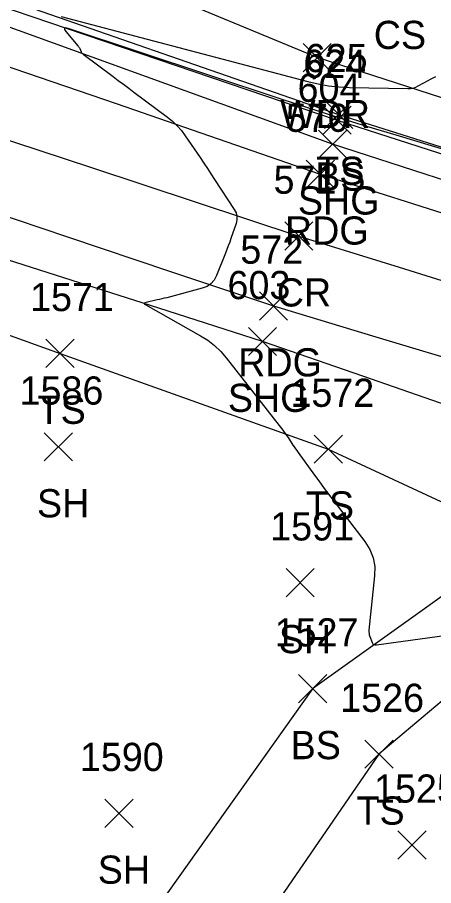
# Model space of a CAD drawing. Extents: x 1592612 to 1596497, y 111838 to 113741.
# Drawn here: x 1592974.4 to 1593003.9, y 113362.1 to 113423.7 of the extents above; entities that cross this region are included whole.
import ezdxf

# ---------------------------------------------------------------- set-up
doc = ezdxf.new("R2010")
doc.units = 0
for name, color, linetype in [('L_A', 7, 'Continuous'), ('L_I', 7, 'Continuous'), ('L_TIC', 7, 'Continuous'), ('LAWA', 7, 'Continuous'), ('LELB', 7, 'Continuous'), ('LSOGCMI', 7, 'Continuous'), ('P_A', 7, 'Continuous'), ('P_I', 7, 'Continuous'), ('P_TIC', 7, 'Continuous'), ('PEU', 7, 'Continuous'), ('PRC', 7, 'Continuous'), ('PSU', 7, 'Continuous')]:
    doc.layers.add(name, color=color, linetype=linetype)

msp = doc.modelspace()

# ---------------------------------------------------------------- linework, layer by layer
at = {"layer": 'L_TIC'}
for points in [[(1592994.657, 113419.841), (1592996.657, 113421.841)], [(1592996.657, 113419.841), (1592994.657, 113421.841)], [(1592996.076, 113415.402), (1592998.076, 113417.402)], [(1592998.076, 113415.402), (1592996.076, 113417.402)], [(1592996.179, 113415.812), (1592998.179, 113417.812)], [(1592998.179, 113415.812), (1592996.179, 113417.812)], [(1592976.398, 113398.854), (1592978.398, 113400.854)], [(1592978.398, 113398.854), (1592976.398, 113400.854)], [(1592976.273, 113392.221), (1592978.273, 113394.221)], [(1592978.273, 113392.221), (1592976.273, 113394.221)], [(1592995.446, 113392.062), (1592997.446, 113394.062)], [(1592997.446, 113392.062), (1592995.446, 113394.062)], [(1592993.446, 113382.579), (1592995.446, 113384.579)], [(1592995.446, 113382.579), (1592993.446, 113384.579)], [(1592994.33, 113375.06), (1592996.33, 113377.06)], [(1592996.33, 113375.06), (1592994.33, 113377.06)], [(1592999.038, 113370.416), (1593001.038, 113372.416)], [(1593001.038, 113370.416), (1592999.038, 113372.416)], [(1592980.589, 113366.222), (1592982.589, 113368.222)], [(1592982.589, 113366.222), (1592980.589, 113368.222)], [(1593001.383, 113363.975), (1593003.383, 113365.975)], [(1593003.383, 113363.975), (1593001.383, 113365.975)]]:
    msp.add_lwpolyline(points, dxfattribs=at)
at = {"layer": 'LAWA'}
msp.add_lwpolyline([(1593169.611, 113375.165), (1593118.398, 113387.407), (1593080.143, 113394.184), (1593050.562, 113403.447), (1593019.72, 113413.06), (1592995.657, 113420.841), (1592970.681, 113431.184), (1592941.873, 113445.585), (1592917.884, 113456.286)], dxfattribs=at)
at = {"layer": 'LELB'}
for points in [[(1592908.46, 113460.258), (1592922.596, 113449.566), (1592933.267, 113441.549), (1592945.1, 113436.529), (1592970.28, 113425.515), (1592997.076, 113416.402), (1593023.641, 113407.833), (1593049.418, 113399.686), (1593079.204, 113391.835), (1593097.266, 113387.672), (1593130.658, 113380.878), (1593168.554, 113372.43)], [(1592945.373, 113437.303), (1592970.416, 113426.096), (1592997.179, 113416.812), (1593023.772, 113408.406), (1593049.589, 113400.837), (1593079.367, 113392.638), (1593097.503, 113388.59), (1593131.295, 113382.361), (1593169.279, 113374.833)], [(1593022.223, 113298.621), (1592996.05, 113319.251), (1592973.737, 113329.884), (1592951.567, 113338.734), (1592939.58, 113363.449), (1592930.763, 113371.375), (1592929.879, 113381.446), (1592924.735, 113386.602), (1592927.418, 113411.322), (1592932.961, 113414.131), (1592945.073, 113412.416), (1592963.598, 113404.825), (1592977.398, 113399.854), (1592996.446, 113393.062), (1593007.402, 113387.97)], [(1593038.151, 113384.278), (1593011.98, 113387.959), (1592995.33, 113376.06), (1592980.31, 113354.964), (1592972.203, 113338.996)], [(1593157.216, 113351.758), (1593128.266, 113360.771), (1593100.017, 113367.909), (1593070.216, 113374.835), (1593038.268, 113383.437), (1593013.967, 113383.154), (1593000.038, 113371.416), (1592985.819, 113350.727), (1592975.861, 113332.672)]]:
    msp.add_lwpolyline(points, dxfattribs=at)
at = {"layer": 'LSOGCMI'}
for points in [[(1592977.49, 113423.762), (1592994.983, 113419.143), (1592995.717, 113418.973), (1592996.456, 113418.846), (1592997.202, 113418.764), (1592997.954, 113418.727), (1593002.083, 113418.641), (1593002.281, 113418.65), (1593002.472, 113418.685), (1593002.656, 113418.745), (1593002.834, 113418.831), (1593003.534, 113419.227), (1593003.709, 113419.324), (1593003.887, 113419.417), (1593004.068, 113419.506)], [(1593012.784, 113411.866), (1593001.256, 113415.328), (1592999.19, 113415.956), (1592997.127, 113416.599), (1592995.07, 113417.256), (1592993.016, 113417.927), (1592977.968, 113422.905), (1592977.788, 113422.947), (1592977.704, 113422.926), (1592977.715, 113422.839), (1592977.821, 113422.688), (1592978.672, 113421.675), (1592978.707, 113421.629), (1592978.74, 113421.581), (1592978.769, 113421.53), (1592978.794, 113421.478), (1592978.888, 113421.263), (1592978.915, 113421.212), (1592978.947, 113421.165), (1592978.985, 113421.123), (1592979.029, 113421.086), (1592981.162, 113419.503), (1592981.533, 113419.228), (1592981.904, 113418.952), (1592982.274, 113418.676), (1592982.645, 113418.399), (1592985.023, 113416.62), (1592985.382, 113416.328), (1592985.713, 113416.009), (1592986.016, 113415.663), (1592986.292, 113415.291), (1592987.336, 113413.75), (1592987.597, 113413.364), (1592987.856, 113412.977), (1592988.113, 113412.589), (1592988.369, 113412.2), (1592989.771, 113410.06), (1592989.894, 113409.822), (1592989.956, 113409.577), (1592989.957, 113409.324), (1592989.897, 113409.063), (1592989.534, 113408.005), (1592989.442, 113407.741), (1592989.346, 113407.478), (1592989.247, 113407.217), (1592989.145, 113406.956), (1592988.509, 113405.373), (1592988.34, 113405.055), (1592988.115, 113404.799), (1592987.835, 113404.608), (1592987.498, 113404.479), (1592984.97, 113403.808), (1592984.8, 113403.764), (1592984.631, 113403.722), (1592984.46, 113403.682), (1592984.29, 113403.644), (1592983.512, 113403.476), (1592983.417, 113403.445), (1592983.381, 113403.405), (1592983.404, 113403.356), (1592983.485, 113403.298), (1592987.37, 113401.111), (1592987.888, 113400.786), (1592988.366, 113400.414), (1592988.804, 113399.997), (1592989.203, 113399.534), (1592993.215, 113394.395), (1592993.312, 113394.268), (1592993.406, 113394.14), (1592993.497, 113394.01), (1592993.585, 113393.879), (1592993.933, 113393.347), (1592994.021, 113393.215), (1592994.111, 113393.084), (1592994.202, 113392.954), (1592994.294, 113392.824), (1592995.469, 113391.208), (1592995.697, 113390.897), (1592995.927, 113390.586), (1592996.159, 113390.278), (1592996.392, 113389.97), (1592999.041, 113386.502), (1592999.395, 113385.942), (1592999.628, 113385.349), (1592999.739, 113384.721), (1592999.73, 113384.059), (1592999.333, 113380.212), (1592999.328, 113380.1), (1592999.336, 113379.989), (1592999.357, 113379.88), (1592999.39, 113379.773), (1592999.552, 113379.348), (1592999.602, 113379.257), (1592999.669, 113379.196), (1592999.755, 113379.166), (1592999.858, 113379.167), (1593004.858, 113379.866)]]:
    msp.add_lwpolyline(points, dxfattribs=at)
at = {"layer": 'P_TIC'}
for points in [[(1592995.75, 113413.705), (1592997.75, 113415.705)], [(1592997.75, 113413.705), (1592995.75, 113415.705)], [(1592994.877, 113411.574), (1592996.877, 113413.574)], [(1592996.877, 113411.574), (1592994.877, 113413.574)], [(1592993.352, 113407.182), (1592995.352, 113409.182)], [(1592995.352, 113407.182), (1592993.352, 113409.182)], [(1592991.559, 113402.22), (1592993.559, 113404.22)], [(1592993.559, 113402.22), (1592991.559, 113404.22)], [(1592990.777, 113399.703), (1592992.777, 113401.703)], [(1592992.777, 113399.703), (1592990.777, 113401.703)]]:
    msp.add_lwpolyline(points, dxfattribs=at)
at = {"layer": 'PEU'}
for points in [[(1592911.508, 113442.333), (1592918.265, 113439.915), (1592925.029, 113437.495), (1592931.793, 113435.074), (1592938.557, 113432.654), (1592945.636, 113430.136), (1592952.714, 113427.619), (1592959.793, 113425.101), (1592966.871, 113422.584), (1592974.123, 113420.081), (1592981.374, 113417.579), (1592988.626, 113415.076), (1592995.877, 113412.574), (1593003.018, 113410.299), (1593010.16, 113408.025)], [(1592908.287, 113432.828), (1592914.737, 113430.225), (1592921.277, 113427.585), (1592927.817, 113424.945), (1592934.357, 113422.305), (1592941.59, 113419.989), (1592948.822, 113417.672), (1592956.055, 113415.356), (1592963.287, 113413.04), (1592970.605, 113410.585), (1592977.923, 113408.13), (1592985.241, 113405.675), (1592992.559, 113403.22), (1592999.818, 113401.035), (1593007.077, 113398.85)]]:
    msp.add_lwpolyline(points, dxfattribs=at)
at = {"layer": 'PRC'}
msp.add_lwpolyline([(1592910.112, 113438.221), (1592916.699, 113435.64), (1592923.312, 113433.05), (1592929.925, 113430.459), (1592936.538, 113427.868), (1592943.632, 113425.375), (1592950.725, 113422.881), (1592957.819, 113420.387), (1592964.913, 113417.893), (1592972.273, 113415.465), (1592979.633, 113413.038), (1592986.992, 113410.61), (1592994.352, 113408.182), (1593001.474, 113405.968), (1593008.597, 113403.754)], dxfattribs=at)
at = {"layer": 'PSU'}
for points in [[(1593167.681, 113369.582), (1593139.7, 113376.255), (1593109.821, 113382.695), (1593081.736, 113389.175), (1593053.818, 113397.152), (1593024.821, 113405.619), (1592996.75, 113414.705), (1592967.822, 113425.179), (1592940.197, 113435.636), (1592911.843, 113443.034)], [(1593006.031, 113395.756), (1592998.904, 113398.23), (1592991.777, 113400.703), (1592984.424, 113403.052), (1592977.072, 113405.401), (1592969.72, 113407.75), (1592962.368, 113410.099), (1592955.502, 113412.796), (1592948.636, 113415.493), (1592941.77, 113418.19), (1592934.904, 113420.887), (1592928.153, 113423.606), (1592921.403, 113426.325), (1592914.652, 113429.044), (1592907.917, 113431.757)]]:
    msp.add_lwpolyline(points, dxfattribs=at)

# ---------------------------------------------------------------- texts
at = {"layer": 'L_A'}
for s, p in [('CS', (1592999.672, 113421.452)), ('WDR', (1592993.019, 113415.841)), ('TS', (1592995.589, 113411.812)), ('BS', (1592995.517, 113411.402)), ('TS', (1592975.808, 113394.854)), ('SH', (1592975.761, 113388.221)), ('TS', (1592994.855, 113388.062)), ('SH', (1592992.934, 113378.579)), ('BS', (1592993.771, 113371.06)), ('TS', (1592998.447, 113366.416)), ('SH', (1592980.077, 113362.222))]:
    msp.add_text(s, height=2, dxfattribs=at).set_placement(p)
at = {"layer": 'L_I'}
for s, p in [('625', (1592994.77, 113419.812)), ('624', (1592994.667, 113419.402)), ('1571', (1592975.272, 113402.854)), ('1586', (1592974.525, 113396.221)), ('1572', (1592993.753, 113396.062)), ('1591', (1592992.32, 113386.579)), ('1527', (1592992.637, 113379.06)), ('1526', (1592997.29, 113374.416)), ('1590', (1592978.809, 113370.222)), ('1525', (1592999.69, 113367.975))]:
    msp.add_text(s, height=2, dxfattribs=at).set_placement(p)
at = {"layer": 'P_A'}
for s, p in [('SHG', (1592994.286, 113409.705)), ('RDG', (1592993.366, 113407.574)), ('CR', (1592992.785, 113403.182)), ('RDG', (1592990.047, 113398.22)), ('SHG', (1592989.312, 113395.703))]:
    msp.add_text(s, height=2, dxfattribs=at).set_placement(p)
at = {"layer": 'P_I'}
for s, p in [('604', (1592994.262, 113417.705)), ('570', (1592993.429, 113415.574)), ('571', (1592992.557, 113411.182)), ('572', (1592990.197, 113406.22)), ('603', (1592989.288, 113403.703))]:
    msp.add_text(s, height=2, dxfattribs=at).set_placement(p)

doc.saveas('drawing.dxf')
